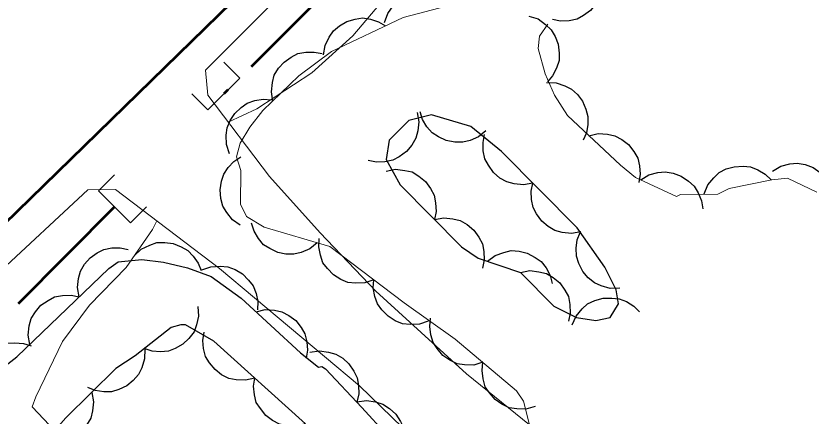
# Model space of a CAD drawing. Extents: x 386081 to 389416, y 5130568 to 5134082.
# Drawn here: x 387257.06 to 387291.92, y 5132155.61 to 5132173.17 of the extents above; entities that cross this region are included whole.
import ezdxf

# ---------------------------------------------------------------- set-up
doc = ezdxf.new("R2010")
doc.units = 0
doc.header["$LTSCALE"] = 1.2
for name, pattern in [('DASH_DOUBLE_DOT', [9.2, 5, -1.2, 0.3, -1.2, 0.3, -1.2]), ('DOT_DASHED', [7.7, 5, -1.2, 0.3, -1.2]), ('LONG_DASHED', [7.5, 6, -1.5])]:
    doc.linetypes.add(name, pattern=pattern)
for name, color, linetype, lineweight in [('19', 7, 'Continuous', 13), ('2', 7, 'Continuous', 13), ('21', 7, 'LONG_DASHED', 35), ('26', 7, 'Continuous', 35), ('4', 7, 'DASH_DOUBLE_DOT', 53), ('44', 7, 'Continuous', 25)]:
    doc.layers.add(name, color=color, linetype=linetype, lineweight=lineweight)

msp = doc.modelspace()

# ---------------------------------------------------------------- linework, layer by layer
at = {"layer": '19'}
for points in [[(387287.43, 5132149.01), (387285.72, 5132150.26), (387276.82, 5132157.46), (387272.84, 5132161.09), (387270.4, 5132163.65), (387268.18, 5132166.12), (387265.47, 5132169.69), (387265.37, 5132170.78)], [(387260.22, 5132165.53), (387261.43, 5132165.55), (387265.99, 5132162.09), (387272.13, 5132156.94), (387275.43, 5132153.74), (387284.88, 5132146.21)]]:
    msp.add_lwpolyline(points, dxfattribs=at)
at = {"layer": '2'}
for points in [[(387266.36, 5132168.51), (387267.62, 5132169.09), (387270.04, 5132170.67), (387271.83, 5132172.29), (387278.46, 5132180.13), (387280.4, 5132181.76), (387283.41, 5132183.92), (387289.2, 5132188.45), (387292.7, 5132191.89)], [(387261.02, 5132152.58), (387257.78, 5132156.01), (387257.93, 5132156.46), (387259.11, 5132158.88), (387260.29, 5132160.48), (387261.89, 5132162.13), (387263.05, 5132163.8), (387263.24, 5132164.18)]]:
    msp.add_lwpolyline(points, dxfattribs=at)
at = {"layer": '21', "linetype": 'Continuous', "lineweight": 53}
msp.add_lwpolyline([(387190.72, 5132099), (387248.29, 5132155.99), (387268.9, 5132176.09), (387312.71, 5132218.45), (387334.53, 5132239.9), (387361.38, 5132266.11), (387385.04, 5132289.01), (387424.23, 5132327.22)], dxfattribs=at)
at = {"layer": '21'}
for points in [[(387265.37, 5132170.78), (387273.08, 5132178.55), (387284.24, 5132189.13), (387288.98, 5132193.51)], [(387247.98, 5132153.76), (387255.13, 5132160.82), (387260.22, 5132165.53)]]:
    msp.add_lwpolyline(points, dxfattribs=at)
at = {"layer": '26'}
for p, q in [((387266.88, 5132170.44), (387266.18, 5132171.14)), ((387266.88, 5132170.44), (387266.18, 5132171.14)), ((387266.88, 5132170.44), (387265.48, 5132169.04)), ((387266.88, 5132170.44), (387265.48, 5132169.04)), ((387265.48, 5132169.04), (387264.78, 5132169.74)), ((387265.48, 5132169.04), (387264.78, 5132169.74)), ((387260.69, 5132165.49), (387261.39, 5132166.19)), ((387260.69, 5132165.49), (387261.39, 5132166.19)), ((387262.09, 5132164.09), (387260.69, 5132165.49)), ((387262.09, 5132164.09), (387260.69, 5132165.49)), ((387262.09, 5132164.09), (387262.79, 5132164.79)), ((387262.09, 5132164.09), (387262.79, 5132164.79))]:
    msp.add_line(p, q, dxfattribs=at)
at = {"layer": '4'}
msp.add_line((387261.39, 5132164.79), (387249.15, 5132152.45), dxfattribs=at)
msp.add_lwpolyline([(387289.56, 5132192.04), (387281.37, 5132184.13), (387271.62, 5132175.18), (387266.18, 5132169.74)], dxfattribs=at)
at = {"layer": '44', "linetype": 'DOT_DASHED', "lineweight": 13}
for points in [[(387292.3, 5132184.13), (387291.8, 5132183.63), (387289.39, 5132181.59), (387288.28, 5132180.29), (387286.85, 5132178.92), (387285.38, 5132177.79), (387280.38, 5132172.8), (387280.01, 5132172.28), (387279.95, 5132171.73), (387280.26, 5132170.62), (387280.67, 5132169.69), (387281.24, 5132168.79), (387283.56, 5132166.62), (387284.22, 5132166.08), (387286.02, 5132165.24), (387286.19, 5132165.33), (387287.83, 5132165.34), (387288.33, 5132165.59), (387290.2, 5132165.98), (387290.88, 5132166.05), (387292.17, 5132165.44)], [(387279.74, 5132154.59), (387279.31, 5132156.26), (387279.01, 5132156.72), (387276.32, 5132158.99), (387274.08, 5132160.58), (387270.82, 5132163.05), (387267.95, 5132163.9), (387267.17, 5132164.37), (387266.91, 5132164.91), (387266.92, 5132166.38), (387266.73, 5132166.99), (387266.9, 5132167.58), (387267.32, 5132168.28), (387267.89, 5132169.01), (387269.47, 5132170.53), (387270.89, 5132171.61), (387274.04, 5132173.09), (387275.94, 5132173.59)]]:
    msp.add_lwpolyline(points, dxfattribs=at)
at = {"layer": '44'}
for points in [[(387282.71, 5132175.12), (387282.79, 5132174.71), (387282.75, 5132174.31), (387282.67, 5132173.99), (387282.49, 5132173.69), (387282.25, 5132173.4), (387281.94, 5132173.18), (387281.66, 5132173.02), (387281.31, 5132172.95), (387280.94, 5132172.94), (387280.59, 5132173.01)], [(387273.22, 5132172.87), (387273.36, 5132173.27), (387273.6, 5132173.6), (387273.82, 5132173.83), (387274.13, 5132174.01), (387274.48, 5132174.13), (387274.86, 5132174.17), (387275.19, 5132174.16), (387275.52, 5132174.05), (387275.85, 5132173.87), (387276.12, 5132173.64)], [(387270.55, 5132171.45), (387270.62, 5132171.87), (387270.8, 5132172.23), (387270.98, 5132172.51), (387271.25, 5132172.73), (387271.57, 5132172.92), (387271.94, 5132173.02), (387272.26, 5132173.08), (387272.61, 5132173.02), (387272.96, 5132172.91), (387273.27, 5132172.73)], [(387279.55, 5132173.16), (387279.95, 5132173.03), (387280.28, 5132172.79), (387280.52, 5132172.56), (387280.7, 5132172.26), (387280.83, 5132171.92), (387280.87, 5132171.53), (387280.87, 5132171.21), (387280.76, 5132170.87), (387280.59, 5132170.54), (387280.36, 5132170.27)], [(387268.33, 5132169.43), (387268.26, 5132169.84), (387268.31, 5132170.25), (387268.39, 5132170.56), (387268.57, 5132170.87), (387268.82, 5132171.14), (387269.13, 5132171.36), (387269.42, 5132171.51), (387269.77, 5132171.58), (387270.14, 5132171.58), (387270.49, 5132171.51)], [(387280.32, 5132170.24), (387280.74, 5132170.23), (387281.12, 5132170.1), (387281.42, 5132169.95), (387281.68, 5132169.71), (387281.9, 5132169.42), (387282.05, 5132169.07), (387282.14, 5132168.75), (387282.14, 5132168.4), (387282.07, 5132168.04), (387281.93, 5132167.71)], [(387266.42, 5132167.12), (387266.29, 5132167.52), (387266.28, 5132167.93), (387266.32, 5132168.26), (387266.46, 5132168.58), (387266.66, 5132168.89), (387266.94, 5132169.15), (387267.2, 5132169.34), (387267.54, 5132169.45), (387267.9, 5132169.51), (387268.26, 5132169.49)], [(387274.65, 5132168.93), (387274.72, 5132168.52), (387274.68, 5132168.12), (387274.6, 5132167.8), (387274.42, 5132167.49), (387274.18, 5132167.21), (387273.87, 5132166.99), (387273.58, 5132166.83), (387273.24, 5132166.77), (387272.87, 5132166.75), (387272.51, 5132166.82)], [(387277.66, 5132168.13), (387277.34, 5132167.86), (387276.97, 5132167.7), (387276.65, 5132167.62), (387276.3, 5132167.62), (387275.93, 5132167.7), (387275.59, 5132167.86), (387275.31, 5132168.04), (387275.08, 5132168.3), (387274.89, 5132168.62), (387274.78, 5132168.96)], [(387279.72, 5132165.83), (387279.31, 5132165.75), (387278.9, 5132165.8), (387278.58, 5132165.88), (387278.28, 5132166.05), (387278, 5132166.29), (387277.78, 5132166.61), (387277.62, 5132166.89), (387277.55, 5132167.24), (387277.54, 5132167.61), (387277.61, 5132167.96)], [(387282.18, 5132167.91), (387282.58, 5132168.01), (387282.99, 5132167.98), (387283.31, 5132167.91), (387283.62, 5132167.74), (387283.91, 5132167.52), (387284.15, 5132167.21), (387284.32, 5132166.93), (387284.4, 5132166.59), (387284.42, 5132166.22), (387284.37, 5132165.86)], [(387266.9, 5132163.98), (387266.56, 5132164.22), (387266.31, 5132164.54), (387266.14, 5132164.82), (387266.05, 5132165.16), (387266.02, 5132165.53), (387266.08, 5132165.91), (387266.17, 5132166.22), (387266.37, 5132166.51), (387266.62, 5132166.78), (387266.92, 5132166.98)], [(387290.23, 5132166.36), (387290.59, 5132166.57), (387290.99, 5132166.67), (387291.31, 5132166.7), (387291.66, 5132166.64), (387292.01, 5132166.51), (387292.32, 5132166.29), (387292.57, 5132166.08), (387292.75, 5132165.77), (387292.89, 5132165.43), (387292.94, 5132165.07)], [(387273.29, 5132166.36), (387273.7, 5132166.44), (387274.11, 5132166.39), (387274.43, 5132166.32), (387274.73, 5132166.14), (387275.01, 5132165.9), (387275.24, 5132165.59), (387275.39, 5132165.3), (387275.46, 5132164.96), (387275.48, 5132164.58), (387275.41, 5132164.23)], [(387287.23, 5132165.36), (387287.39, 5132165.75), (387287.65, 5132166.06), (387287.89, 5132166.29), (387288.2, 5132166.45), (387288.55, 5132166.55), (387288.94, 5132166.57), (387289.26, 5132166.54), (387289.59, 5132166.41), (387289.91, 5132166.22), (387290.17, 5132165.97)], [(387284.45, 5132165.97), (387284.81, 5132166.19), (387285.2, 5132166.29), (387285.53, 5132166.32), (387285.88, 5132166.26), (387286.22, 5132166.13), (387286.54, 5132165.92), (387286.79, 5132165.7), (387286.97, 5132165.4), (387287.11, 5132165.06), (387287.17, 5132164.7)], [(387281.83, 5132163.7), (387281.42, 5132163.62), (387281.01, 5132163.67), (387280.69, 5132163.75), (387280.39, 5132163.92), (387280.11, 5132164.16), (387279.89, 5132164.48), (387279.73, 5132164.76), (387279.66, 5132165.11), (387279.65, 5132165.48), (387279.72, 5132165.83)], [(387275.41, 5132164.23), (387275.82, 5132164.31), (387276.22, 5132164.27), (387276.54, 5132164.19), (387276.85, 5132164.01), (387277.13, 5132163.77), (387277.35, 5132163.46), (387277.51, 5132163.17), (387277.58, 5132162.83), (387277.59, 5132162.46), (387277.52, 5132162.1)], [(387270.27, 5132163.21), (387269.95, 5132162.95), (387269.57, 5132162.79), (387269.25, 5132162.71), (387268.9, 5132162.72), (387268.54, 5132162.79), (387268.19, 5132162.96), (387267.92, 5132163.13), (387267.69, 5132163.4), (387267.5, 5132163.72), (387267.39, 5132164.07)], [(387283.53, 5132161.22), (387283.11, 5132161.21), (387282.72, 5132161.32), (387282.42, 5132161.46), (387282.15, 5132161.68), (387281.91, 5132161.96), (387281.74, 5132162.31), (387281.63, 5132162.62), (387281.62, 5132162.97), (387281.67, 5132163.34), (387281.8, 5132163.67)], [(387262.26, 5132162.65), (387262.56, 5132162.93), (387262.93, 5132163.11), (387263.24, 5132163.22), (387263.59, 5132163.23), (387263.96, 5132163.18), (387264.31, 5132163.04), (387264.6, 5132162.88), (387264.84, 5132162.63), (387265.05, 5132162.32), (387265.18, 5132161.99)], [(387272.75, 5132161.59), (387272.36, 5132161.45), (387271.95, 5132161.44), (387271.62, 5132161.47), (387271.3, 5132161.6), (387270.98, 5132161.8), (387270.72, 5132162.08), (387270.52, 5132162.34), (387270.41, 5132162.67), (387270.34, 5132163.04), (387270.36, 5132163.4)], [(387259.83, 5132160.84), (387259.76, 5132161.25), (387259.81, 5132161.65), (387259.89, 5132161.97), (387260.07, 5132162.27), (387260.32, 5132162.55), (387260.63, 5132162.77), (387260.92, 5132162.92), (387261.27, 5132162.99), (387261.64, 5132162.99), (387261.99, 5132162.92)], [(387277.74, 5132162.4), (387278.07, 5132162.65), (387278.45, 5132162.79), (387278.77, 5132162.87), (387279.12, 5132162.84), (387279.48, 5132162.75), (387279.82, 5132162.57), (387280.09, 5132162.39), (387280.3, 5132162.11), (387280.48, 5132161.78), (387280.57, 5132161.43)], [(387265.22, 5132162.02), (387265.61, 5132162.16), (387266.02, 5132162.19), (387266.35, 5132162.16), (387266.68, 5132162.04), (387266.99, 5132161.85), (387267.26, 5132161.58), (387267.47, 5132161.32), (387267.59, 5132160.99), (387267.67, 5132160.63), (387267.66, 5132160.27)], [(387279.18, 5132161.91), (387279.59, 5132161.99), (387279.99, 5132161.94), (387280.32, 5132161.87), (387280.62, 5132161.69), (387280.9, 5132161.45), (387281.12, 5132161.14), (387281.28, 5132160.85), (387281.35, 5132160.51), (387281.36, 5132160.13), (387281.29, 5132159.78)], [(387275.14, 5132159.77), (387274.75, 5132159.64), (387274.34, 5132159.63), (387274.01, 5132159.66), (387273.69, 5132159.79), (387273.38, 5132159.99), (387273.11, 5132160.27), (387272.92, 5132160.53), (387272.8, 5132160.86), (387272.73, 5132161.23), (387272.75, 5132161.59)], [(387257.67, 5132158.75), (387257.6, 5132159.16), (387257.65, 5132159.57), (387257.73, 5132159.89), (387257.92, 5132160.19), (387258.16, 5132160.47), (387258.48, 5132160.68), (387258.76, 5132160.84), (387259.11, 5132160.9), (387259.48, 5132160.91), (387259.83, 5132160.84)], [(387281.45, 5132159.61), (387281.62, 5132159.99), (387281.88, 5132160.31), (387282.12, 5132160.53), (387282.44, 5132160.68), (387282.8, 5132160.78), (387283.18, 5132160.79), (387283.5, 5132160.76), (387283.83, 5132160.63), (387284.15, 5132160.43), (387284.4, 5132160.18)], [(387265.04, 5132160.42), (387265.07, 5132160), (387264.98, 5132159.61), (387264.87, 5132159.3), (387264.65, 5132159.02), (387264.38, 5132158.76), (387264.05, 5132158.58), (387263.75, 5132158.46), (387263.4, 5132158.43), (387263.03, 5132158.46), (387262.68, 5132158.57)], [(387267.59, 5132160.18), (387267.99, 5132160.28), (387268.4, 5132160.25), (387268.72, 5132160.19), (387269.03, 5132160.02), (387269.33, 5132159.8), (387269.56, 5132159.49), (387269.73, 5132159.22), (387269.82, 5132158.87), (387269.85, 5132158.5), (387269.79, 5132158.15)], [(387277.53, 5132157.97), (387277.13, 5132157.85), (387276.73, 5132157.86), (387276.4, 5132157.91), (387276.08, 5132158.06), (387275.78, 5132158.27), (387275.53, 5132158.57), (387275.35, 5132158.84), (387275.25, 5132159.17), (387275.2, 5132159.54), (387275.24, 5132159.9)], [(387267.53, 5132157.28), (387267.13, 5132157.18), (387266.72, 5132157.2), (387266.4, 5132157.26), (387266.08, 5132157.42), (387265.79, 5132157.65), (387265.55, 5132157.95), (387265.38, 5132158.22), (387265.29, 5132158.57), (387265.26, 5132158.93), (387265.31, 5132159.29)], [(387255.35, 5132156.86), (387255.33, 5132157.27), (387255.42, 5132157.67), (387255.54, 5132157.98), (387255.75, 5132158.26), (387256.03, 5132158.51), (387256.36, 5132158.69), (387256.67, 5132158.81), (387257.02, 5132158.83), (387257.39, 5132158.8), (387257.73, 5132158.69)], [(387262.71, 5132158.54), (387262.7, 5132158.12), (387262.58, 5132157.73), (387262.44, 5132157.43), (387262.21, 5132157.17), (387261.92, 5132156.94), (387261.57, 5132156.78), (387261.26, 5132156.68), (387260.91, 5132156.68), (387260.54, 5132156.74), (387260.21, 5132156.87)], [(387269.95, 5132158.41), (387270.37, 5132158.48), (387270.77, 5132158.42), (387271.09, 5132158.33), (387271.39, 5132158.15), (387271.66, 5132157.9), (387271.87, 5132157.58), (387272.02, 5132157.29), (387272.08, 5132156.95), (387272.09, 5132156.58), (387272.01, 5132156.22)], [(387279.83, 5132156.03), (387279.42, 5132155.92), (387279.02, 5132155.93), (387278.69, 5132155.98), (387278.37, 5132156.13), (387278.07, 5132156.34), (387277.82, 5132156.63), (387277.64, 5132156.9), (387277.54, 5132157.24), (387277.5, 5132157.61), (387277.53, 5132157.97)], [(387269.76, 5132155.27), (387269.35, 5132155.17), (387268.95, 5132155.19), (387268.62, 5132155.25), (387268.31, 5132155.41), (387268.02, 5132155.64), (387267.78, 5132155.94), (387267.6, 5132156.21), (387267.52, 5132156.55), (387267.48, 5132156.92), (387267.53, 5132157.28)], [(387260.39, 5132156.65), (387260.46, 5132156.24), (387260.42, 5132155.84), (387260.34, 5132155.52), (387260.16, 5132155.21), (387259.92, 5132154.93), (387259.61, 5132154.71), (387259.32, 5132154.56), (387258.98, 5132154.49), (387258.61, 5132154.48), (387258.25, 5132154.55)], [(387272.01, 5132156.23), (387272.43, 5132156.29), (387272.83, 5132156.23), (387273.15, 5132156.14), (387273.44, 5132155.95), (387273.71, 5132155.7), (387273.92, 5132155.38), (387274.07, 5132155.08), (387274.12, 5132154.74), (387274.12, 5132154.37), (387274.04, 5132154.02)]]:
    msp.add_lwpolyline(points, dxfattribs=at)
at = {"layer": '44', "linetype": 'DOT_DASHED'}
msp.add_lwpolyline([(387279.18, 5132161.91), (387280.65, 5132160.43), (387281.63, 5132159.93), (387282.49, 5132159.81), (387283.11, 5132159.93), (387283.48, 5132160.54), (387283.37, 5132161.15), (387282.88, 5132162.14), (387281.66, 5132163.87), (387278.35, 5132167.21), (387277, 5132168.32), (387275.28, 5132168.82), (387274.29, 5132168.58), (387273.42, 5132167.72), (387273.29, 5132166.86), (387273.9, 5132165.75), (387276.6, 5132163.03), (387277.33, 5132162.54)], close=True, dxfattribs=at)
for points in [[(387251.84, 5132153.7), (387254.36, 5132156.09), (387257.11, 5132158.21), (387261.13, 5132162.09), (387261.54, 5132162.37), (387262.58, 5132162.48), (387263.53, 5132162.36), (387264.59, 5132162.12), (387265.62, 5132161.73), (387266.93, 5132160.79), (387269.54, 5132158.38), (387270.33, 5132157.76), (387270.48, 5132157.78), (387270.64, 5132157.68), (387272.23, 5132155.99), (387273.86, 5132154.21)], [(387269.76, 5132155.27), (387265.74, 5132158.9), (387264.49, 5132159.61), (387264.29, 5132159.62), (387263.87, 5132159.5), (387262.29, 5132158.26), (387261.45, 5132157.7), (387259.25, 5132155.53), (387258.24, 5132154.41), (387257.91, 5132153.91), (387257.7, 5132153.38), (387257.67, 5132153.08), (387257.7, 5132152.75), (387257.93, 5132152.04), (387259.08, 5132150.48), (387260.34, 5132148.16), (387260.83, 5132147.68), (387261.39, 5132147.36), (387262.69, 5132146.98), (387264.12, 5132147.01), (387265.24, 5132147.26), (387265.46, 5132147.18), (387265.87, 5132147.22)]]:
    msp.add_lwpolyline(points, dxfattribs=at)

doc.saveas('drawing.dxf')
